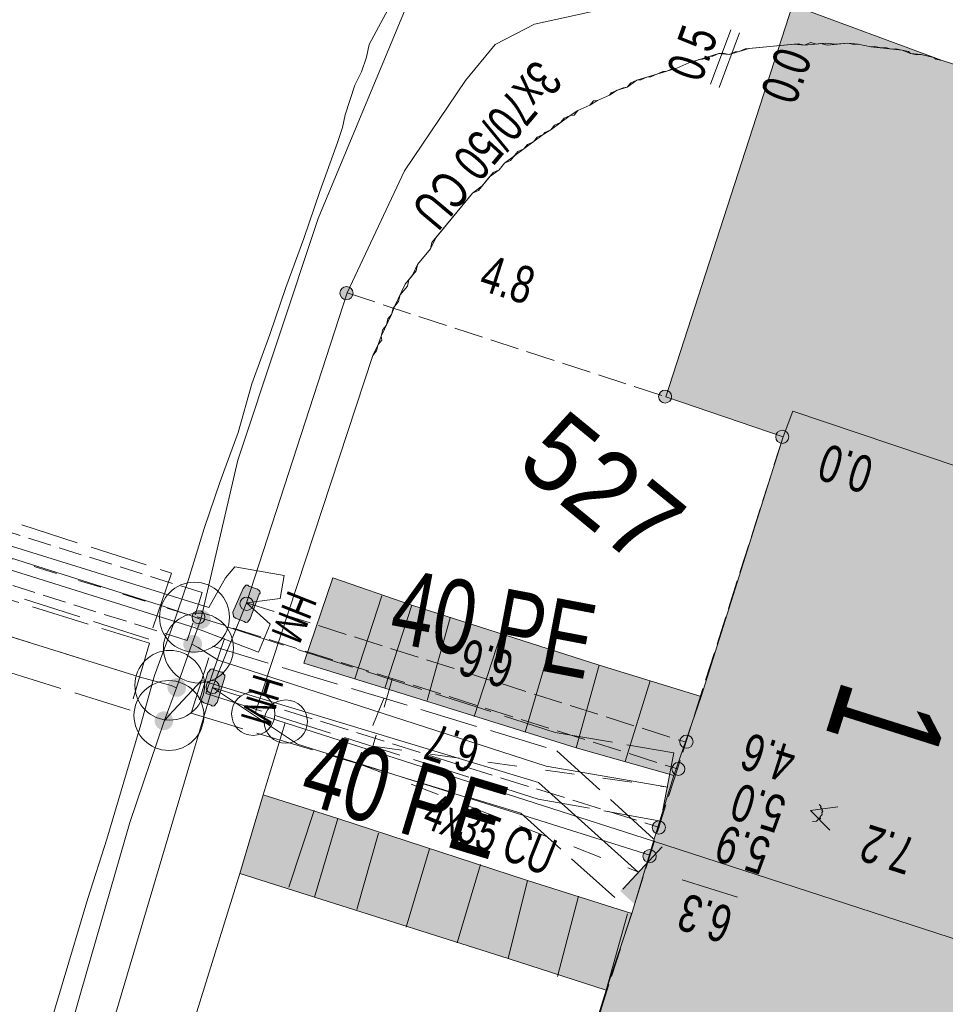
# Model space of a CAD drawing. Header units: metres. Extents: x -740 to 758, y -633 to 854.
# Tile 604 of 656: x 306 to 319, y -323 to -308. Entities that reach past the tile are written whole.
import ezdxf

# ---------------------------------------------------------------- set-up
doc = ezdxf.new("R2010")
doc.units = ezdxf.units.M
doc.header["$MEASUREMENT"] = 0
for name, pattern in [('333_125', [0.4576, 0.3328, -0.1248]), ('333_333', [0.6656, 0.3328, -0.3328]), ('416_125', [0.5408, 0.416, -0.1248]), ('416_416', [0.832, 0.416, -0.416]), ('832_208', [1.04, 0.832, -0.208])]:
    doc.linetypes.add(name, pattern=pattern)
for name, color, linetype in [('Grundkarte.LOVION', 7, 'Continuous'), ('Grundkarte_Text.LOVION', 7, 'Continuous'), ('Strom.LOVION', 7, 'Continuous'), ('StromBemass.LOVION', 7, 'Continuous'), ('Wasser.LOVION', 7, 'Continuous')]:
    doc.layers.add(name, color=color, linetype=linetype)
doc.styles.add('ERSTELLTER_STIL_1', font='arial.ttf')

msp = doc.modelspace()

# ---------------------------------------------------------------- hatches: boundary and pattern name
at = {"layer": 'Grundkarte.LOVION', "linetype": 'Continuous', "lineweight": 18}
for color, points in [(9, [(330.929, -322.259), (331.799, -319.366), (333.609, -313.691), (328.057, -311.929), (319.025, -309.029), (316.879, -308.234), (315.063, -313.85), (316.745, -314.424), (315.572, -318.145), (315.18, -319.276), (314.888, -320.221), (323.008, -322.856), (323.904, -319.931), (325.185, -320.338)]), (254, [(311.038, -318.026), (311.424, -316.836), (310.292, -316.444), (309.88, -317.667)]), (254, [(313.782, -318.881), (314.109, -317.696), (311.424, -316.836), (311.038, -318.026)]), (254, [(315.18, -319.276), (315.572, -318.145), (314.109, -317.696), (313.782, -318.881)]), (254, [(310.031, -321.021), (310.364, -319.895), (309.296, -319.556), (308.963, -320.682)]), (254, [(312.806, -321.903), (313.081, -320.782), (310.364, -319.895), (310.031, -321.021)]), (9, [(314.576, -321.257), (314.21, -322.356), (313.064, -326.045), (314.836, -326.64), (321.183, -328.679), (323.008, -322.856), (314.888, -320.221)]), (254, [(314.21, -322.356), (314.576, -321.257), (313.081, -320.782), (312.806, -321.903)])]:
    msp.add_hatch(color=color, dxfattribs=at).paths.add_polyline_path(points)
at = {"layer": 'Strom.LOVION', "linetype": 'Continuous', "lineweight": 13}
for points in [[(309.007, -316.599), (308.863, -316.938), (308.869, -316.997), (308.901, -317.023), (309.024, -317.071), (309.04, -317.084), (309.069, -317.081), (309.109, -317.033), (309.237, -316.68), (309.25, -316.664), (309.247, -316.635), (309.215, -316.608), (309.092, -316.561), (309.076, -316.548), (309.047, -316.551)], [(308.504, -317.801), (308.392, -318.167), (308.379, -318.183), (308.443, -318.236), (308.55, -318.27), (308.566, -318.283), (308.595, -318.28), (308.635, -318.232), (308.747, -317.866), (308.744, -317.837), (308.728, -317.824), (308.725, -317.794), (308.696, -317.797), (308.589, -317.763), (308.573, -317.75), (308.544, -317.753)], [(314.99, -319.901), (314.674, -320.907), (314.888, -320.975), (315.203, -319.969)]]:
    msp.add_hatch(color=7, dxfattribs=at).paths.add_polyline_path(points)
at = {"layer": 'StromBemass.LOVION', "linetype": 'Continuous', "lineweight": 13}
for points in [[(310.562, -312.421), (310.569, -312.412), (310.574, -312.401), (310.579, -312.39), (310.581, -312.379), (310.583, -312.367), (310.583, -312.355), (310.581, -312.344), (310.578, -312.332), (310.574, -312.321), (310.568, -312.311), (310.561, -312.302), (310.553, -312.293), (310.544, -312.286), (310.534, -312.279), (310.524, -312.274), (310.512, -312.271), (310.501, -312.269), (310.489, -312.268), (310.477, -312.269), (310.466, -312.271), (310.455, -312.275), (310.444, -312.28), (310.434, -312.286), (310.425, -312.293), (310.417, -312.302), (310.41, -312.312), (310.404, -312.322), (310.4, -312.333), (310.397, -312.344), (310.396, -312.356), (310.396, -312.368), (310.397, -312.38), (310.4, -312.391), (310.405, -312.402), (310.41, -312.412), (310.417, -312.422), (310.425, -312.43), (310.434, -312.438), (310.444, -312.444), (310.455, -312.449), (310.466, -312.453), (310.478, -312.455), (310.49, -312.455), (310.501, -312.455), (310.513, -312.452), (310.524, -312.449), (310.535, -312.444), (310.545, -312.437), (310.554, -312.43)], [(315.126, -313.905), (315.133, -313.895), (315.138, -313.885), (315.143, -313.874), (315.145, -313.863), (315.147, -313.851), (315.147, -313.84), (315.145, -313.828), (315.142, -313.817), (315.138, -313.806), (315.132, -313.796), (315.125, -313.787), (315.117, -313.778), (315.109, -313.771), (315.099, -313.765), (315.088, -313.76), (315.077, -313.756), (315.066, -313.754), (315.054, -313.753), (315.042, -313.754), (315.031, -313.756), (315.02, -313.76), (315.009, -313.765), (315, -313.771), (314.991, -313.779), (314.983, -313.787), (314.976, -313.797), (314.97, -313.807), (314.966, -313.818), (314.963, -313.829), (314.962, -313.84), (314.962, -313.852), (314.963, -313.864), (314.966, -313.875), (314.971, -313.886), (314.976, -313.896), (314.983, -313.905), (314.991, -313.914), (315, -313.921), (315.01, -313.927), (315.02, -313.932), (315.032, -313.936), (315.043, -313.938), (315.055, -313.939), (315.066, -313.938), (315.078, -313.936), (315.089, -313.932), (315.099, -313.927), (315.109, -313.921), (315.118, -313.913)], [(316.806, -314.482), (316.813, -314.472), (316.819, -314.462), (316.823, -314.451), (316.826, -314.439), (316.827, -314.428), (316.827, -314.416), (316.826, -314.404), (316.823, -314.393), (316.818, -314.382), (316.813, -314.372), (316.806, -314.362), (316.797, -314.354), (316.788, -314.346), (316.778, -314.34), (316.768, -314.335), (316.756, -314.331), (316.745, -314.329), (316.733, -314.328), (316.721, -314.329), (316.71, -314.331), (316.699, -314.335), (316.688, -314.34), (316.678, -314.346), (316.669, -314.354), (316.661, -314.363), (316.654, -314.372), (316.648, -314.382), (316.644, -314.393), (316.641, -314.405), (316.64, -314.417), (316.64, -314.428), (316.641, -314.44), (316.644, -314.452), (316.649, -314.462), (316.654, -314.473), (316.661, -314.482), (316.669, -314.491), (316.678, -314.498), (316.688, -314.505), (316.699, -314.51), (316.71, -314.513), (316.722, -314.515), (316.734, -314.516), (316.745, -314.515), (316.757, -314.513), (316.768, -314.509), (316.779, -314.504), (316.789, -314.498), (316.798, -314.49)], [(309.133, -316.876), (309.14, -316.866), (309.146, -316.856), (309.151, -316.845), (309.153, -316.833), (309.155, -316.821), (309.155, -316.809), (309.153, -316.797), (309.15, -316.786), (309.146, -316.774), (309.14, -316.764), (309.133, -316.754), (309.125, -316.745), (309.115, -316.738), (309.105, -316.731), (309.094, -316.726), (309.083, -316.723), (309.071, -316.72), (309.059, -316.72), (309.047, -316.72), (309.035, -316.723), (309.024, -316.727), (309.013, -316.732), (309.003, -316.738), (308.994, -316.746), (308.985, -316.755), (308.978, -316.764), (308.973, -316.775), (308.968, -316.786), (308.965, -316.798), (308.964, -316.81), (308.964, -316.822), (308.965, -316.834), (308.968, -316.845), (308.973, -316.856), (308.979, -316.867), (308.986, -316.877), (308.994, -316.885), (309.003, -316.893), (309.014, -316.899), (309.024, -316.904), (309.036, -316.908), (309.048, -316.91), (309.06, -316.911), (309.072, -316.91), (309.084, -316.908), (309.095, -316.904), (309.106, -316.899), (309.116, -316.893), (309.125, -316.885)], [(308.44, -317.067), (308.447, -317.057), (308.453, -317.047), (308.457, -317.036), (308.46, -317.025), (308.461, -317.013), (308.461, -317.002), (308.46, -316.99), (308.457, -316.979), (308.452, -316.968), (308.447, -316.958), (308.44, -316.949), (308.432, -316.94), (308.423, -316.933), (308.413, -316.927), (308.403, -316.922), (308.392, -316.918), (308.38, -316.916), (308.369, -316.915), (308.357, -316.916), (308.346, -316.918), (308.335, -316.922), (308.324, -316.927), (308.314, -316.933), (308.305, -316.941), (308.298, -316.949), (308.291, -316.959), (308.285, -316.969), (308.281, -316.98), (308.278, -316.991), (308.277, -317.002), (308.277, -317.014), (308.278, -317.025), (308.281, -317.037), (308.285, -317.047), (308.291, -317.058), (308.298, -317.067), (308.306, -317.075), (308.315, -317.083), (308.325, -317.089), (308.335, -317.094), (308.346, -317.097), (308.358, -317.1), (308.369, -317.1), (308.381, -317.1), (308.392, -317.097), (308.403, -317.094), (308.414, -317.089), (308.424, -317.082), (308.432, -317.075)], [(308.644, -318.068), (308.651, -318.059), (308.656, -318.048), (308.661, -318.037), (308.664, -318.026), (308.665, -318.014), (308.665, -318.002), (308.664, -317.99), (308.661, -317.979), (308.656, -317.968), (308.65, -317.957), (308.643, -317.948), (308.635, -317.939), (308.626, -317.932), (308.616, -317.925), (308.605, -317.92), (308.594, -317.917), (308.582, -317.915), (308.571, -317.914), (308.559, -317.915), (308.547, -317.917), (308.536, -317.921), (308.525, -317.926), (308.515, -317.932), (308.506, -317.94), (308.498, -317.948), (308.491, -317.958), (308.485, -317.968), (308.481, -317.979), (308.478, -317.991), (308.477, -318.003), (308.477, -318.014), (308.478, -318.026), (308.481, -318.038), (308.486, -318.049), (308.491, -318.059), (308.498, -318.069), (308.507, -318.077), (308.516, -318.085), (308.526, -318.091), (308.536, -318.096), (308.548, -318.1), (308.559, -318.102), (308.571, -318.103), (308.583, -318.102), (308.595, -318.1), (308.606, -318.096), (308.617, -318.091), (308.627, -318.084), (308.636, -318.077)], [(315.432, -318.853), (315.439, -318.843), (315.445, -318.833), (315.449, -318.822), (315.452, -318.81), (315.454, -318.798), (315.454, -318.787), (315.452, -318.775), (315.449, -318.763), (315.445, -318.752), (315.439, -318.742), (315.432, -318.732), (315.424, -318.723), (315.415, -318.716), (315.404, -318.71), (315.394, -318.705), (315.382, -318.701), (315.371, -318.699), (315.359, -318.698), (315.347, -318.699), (315.335, -318.701), (315.324, -318.705), (315.313, -318.71), (315.303, -318.716), (315.294, -318.724), (315.286, -318.733), (315.279, -318.742), (315.273, -318.753), (315.269, -318.764), (315.266, -318.775), (315.264, -318.787), (315.264, -318.799), (315.266, -318.811), (315.269, -318.822), (315.273, -318.833), (315.279, -318.844), (315.286, -318.853), (315.294, -318.862), (315.304, -318.87), (315.314, -318.876), (315.324, -318.881), (315.336, -318.885), (315.348, -318.887), (315.359, -318.888), (315.371, -318.887), (315.383, -318.885), (315.394, -318.881), (315.405, -318.876), (315.415, -318.869), (315.424, -318.862)], [(315.316, -319.243), (315.323, -319.234), (315.329, -319.223), (315.333, -319.212), (315.336, -319.201), (315.337, -319.19), (315.337, -319.178), (315.336, -319.166), (315.333, -319.155), (315.328, -319.144), (315.323, -319.134), (315.316, -319.124), (315.308, -319.116), (315.299, -319.109), (315.289, -319.102), (315.278, -319.097), (315.267, -319.094), (315.256, -319.092), (315.244, -319.091), (315.233, -319.092), (315.221, -319.094), (315.21, -319.098), (315.199, -319.103), (315.19, -319.109), (315.181, -319.116), (315.173, -319.125), (315.166, -319.134), (315.16, -319.145), (315.156, -319.156), (315.153, -319.167), (315.152, -319.178), (315.152, -319.19), (315.153, -319.202), (315.156, -319.213), (315.16, -319.224), (315.166, -319.234), (315.173, -319.243), (315.181, -319.252), (315.19, -319.259), (315.2, -319.266), (315.211, -319.271), (315.222, -319.274), (315.233, -319.276), (315.245, -319.277), (315.256, -319.276), (315.268, -319.274), (315.279, -319.27), (315.29, -319.265), (315.299, -319.259), (315.308, -319.252)], [(315.038, -320.084), (315.045, -320.075), (315.05, -320.064), (315.055, -320.053), (315.057, -320.042), (315.059, -320.03), (315.059, -320.018), (315.057, -320.006), (315.054, -319.995), (315.05, -319.984), (315.044, -319.974), (315.037, -319.964), (315.029, -319.955), (315.02, -319.948), (315.01, -319.942), (314.999, -319.937), (314.988, -319.933), (314.976, -319.931), (314.964, -319.93), (314.952, -319.931), (314.941, -319.933), (314.93, -319.937), (314.919, -319.942), (314.909, -319.948), (314.9, -319.956), (314.892, -319.964), (314.885, -319.974), (314.879, -319.985), (314.875, -319.996), (314.872, -320.007), (314.87, -320.019), (314.87, -320.031), (314.872, -320.042), (314.875, -320.054), (314.879, -320.065), (314.885, -320.075), (314.892, -320.085), (314.9, -320.094), (314.909, -320.101), (314.919, -320.107), (314.93, -320.112), (314.941, -320.116), (314.953, -320.118), (314.965, -320.119), (314.977, -320.118), (314.988, -320.116), (315, -320.112), (315.01, -320.107), (315.02, -320.101), (315.03, -320.093)], [(314.906, -320.495), (314.913, -320.485), (314.918, -320.474), (314.923, -320.463), (314.926, -320.452), (314.927, -320.44), (314.927, -320.428), (314.926, -320.416), (314.923, -320.405), (314.918, -320.394), (314.912, -320.383), (314.905, -320.374), (314.897, -320.365), (314.888, -320.357), (314.878, -320.351), (314.867, -320.346), (314.856, -320.342), (314.844, -320.34), (314.832, -320.339), (314.82, -320.34), (314.808, -320.342), (314.797, -320.346), (314.786, -320.351), (314.776, -320.358), (314.767, -320.365), (314.759, -320.374), (314.752, -320.384), (314.746, -320.394), (314.742, -320.405), (314.739, -320.417), (314.738, -320.429), (314.738, -320.441), (314.739, -320.452), (314.742, -320.464), (314.747, -320.475), (314.752, -320.485), (314.759, -320.495), (314.768, -320.504), (314.777, -320.511), (314.787, -320.518), (314.798, -320.523), (314.809, -320.526), (314.821, -320.529), (314.833, -320.529), (314.845, -320.528), (314.856, -320.526), (314.868, -320.522), (314.878, -320.517), (314.888, -320.511), (314.898, -320.503)], [(314.906, -320.495), (314.913, -320.485), (314.918, -320.474), (314.923, -320.463), (314.926, -320.452), (314.927, -320.44), (314.927, -320.428), (314.926, -320.416), (314.923, -320.405), (314.918, -320.394), (314.912, -320.383), (314.905, -320.374), (314.897, -320.365), (314.888, -320.357), (314.878, -320.351), (314.867, -320.346), (314.856, -320.342), (314.844, -320.34), (314.832, -320.339), (314.82, -320.34), (314.808, -320.342), (314.797, -320.346), (314.786, -320.351), (314.776, -320.358), (314.767, -320.365), (314.759, -320.374), (314.752, -320.384), (314.746, -320.394), (314.742, -320.405), (314.739, -320.417), (314.738, -320.429), (314.738, -320.441), (314.739, -320.452), (314.742, -320.464), (314.747, -320.475), (314.752, -320.485), (314.759, -320.495), (314.768, -320.504), (314.777, -320.511), (314.787, -320.518), (314.798, -320.523), (314.809, -320.526), (314.821, -320.529), (314.833, -320.529), (314.845, -320.528), (314.856, -320.526), (314.868, -320.522), (314.878, -320.517), (314.888, -320.511), (314.898, -320.503)]]:
    msp.add_hatch(color=7, dxfattribs=at).paths.add_polyline_path(points)
at = {"layer": 'Wasser.LOVION', "linetype": 'Continuous', "lineweight": 13}
for points in [[(308.511, -317.123), (308.521, -317.109), (308.529, -317.094), (308.535, -317.079), (308.539, -317.062), (308.541, -317.046), (308.541, -317.029), (308.539, -317.012), (308.535, -316.996), (308.528, -316.98), (308.52, -316.966), (308.51, -316.952), (308.499, -316.94), (308.486, -316.929), (308.472, -316.92), (308.456, -316.913), (308.44, -316.908), (308.424, -316.905), (308.407, -316.904), (308.39, -316.905), (308.374, -316.908), (308.358, -316.914), (308.343, -316.921), (308.328, -316.93), (308.316, -316.941), (308.304, -316.953), (308.294, -316.967), (308.286, -316.981), (308.28, -316.997), (308.276, -317.013), (308.274, -317.03), (308.274, -317.047), (308.276, -317.063), (308.28, -317.08), (308.287, -317.095), (308.295, -317.11), (308.305, -317.123), (308.316, -317.136), (308.329, -317.146), (308.343, -317.155), (308.359, -317.162), (308.375, -317.167), (308.391, -317.171), (308.408, -317.172), (308.425, -317.17), (308.441, -317.167), (308.457, -317.162), (308.472, -317.155), (308.486, -317.146), (308.499, -317.135)], [(308.513, -317.124), (308.523, -317.111), (308.531, -317.096), (308.538, -317.08), (308.542, -317.064), (308.544, -317.047), (308.544, -317.03), (308.541, -317.014), (308.537, -316.997), (308.531, -316.982), (308.523, -316.967), (308.513, -316.953), (308.501, -316.941), (308.488, -316.93), (308.474, -316.921), (308.459, -316.914), (308.443, -316.909), (308.426, -316.906), (308.409, -316.905), (308.393, -316.906), (308.376, -316.909), (308.36, -316.915), (308.345, -316.922), (308.331, -316.931), (308.318, -316.942), (308.306, -316.954), (308.297, -316.968), (308.288, -316.982), (308.282, -316.998), (308.278, -317.014), (308.276, -317.031), (308.276, -317.048), (308.278, -317.065), (308.283, -317.081), (308.289, -317.097), (308.297, -317.111), (308.307, -317.125), (308.319, -317.137), (308.332, -317.148), (308.346, -317.157), (308.361, -317.164), (308.377, -317.169), (308.394, -317.172), (308.41, -317.173), (308.427, -317.172), (308.444, -317.169), (308.46, -317.164), (308.475, -317.156), (308.489, -317.147), (308.502, -317.136)], [(308.387, -317.481), (308.396, -317.467), (308.404, -317.453), (308.41, -317.437), (308.414, -317.421), (308.416, -317.404), (308.416, -317.388), (308.414, -317.371), (308.41, -317.355), (308.404, -317.339), (308.396, -317.325), (308.386, -317.311), (308.375, -317.299), (308.362, -317.289), (308.347, -317.28), (308.332, -317.273), (308.316, -317.268), (308.3, -317.265), (308.283, -317.264), (308.267, -317.265), (308.25, -317.268), (308.235, -317.273), (308.219, -317.28), (308.205, -317.289), (308.193, -317.3), (308.181, -317.312), (308.171, -317.326), (308.163, -317.34), (308.157, -317.356), (308.153, -317.372), (308.151, -317.388), (308.151, -317.405), (308.153, -317.422), (308.158, -317.438), (308.164, -317.453), (308.172, -317.468), (308.182, -317.481), (308.193, -317.494), (308.206, -317.504), (308.22, -317.513), (308.235, -317.52), (308.251, -317.525), (308.268, -317.528), (308.284, -317.529), (308.301, -317.528), (308.317, -317.525), (308.333, -317.52), (308.348, -317.513), (308.362, -317.504), (308.375, -317.493)], [(308.39, -317.48), (308.4, -317.466), (308.408, -317.452), (308.414, -317.436), (308.418, -317.42), (308.42, -317.403), (308.42, -317.387), (308.418, -317.37), (308.413, -317.354), (308.407, -317.339), (308.399, -317.324), (308.389, -317.311), (308.378, -317.298), (308.365, -317.288), (308.351, -317.279), (308.336, -317.272), (308.32, -317.267), (308.303, -317.264), (308.287, -317.263), (308.27, -317.264), (308.254, -317.267), (308.238, -317.272), (308.223, -317.279), (308.209, -317.288), (308.196, -317.299), (308.185, -317.311), (308.175, -317.325), (308.167, -317.339), (308.161, -317.355), (308.157, -317.371), (308.155, -317.388), (308.155, -317.404), (308.157, -317.421), (308.161, -317.437), (308.167, -317.452), (308.175, -317.467), (308.185, -317.48), (308.197, -317.493), (308.21, -317.503), (308.224, -317.512), (308.239, -317.519), (308.255, -317.524), (308.271, -317.527), (308.288, -317.528), (308.304, -317.527), (308.321, -317.524), (308.337, -317.519), (308.352, -317.512), (308.366, -317.503), (308.378, -317.492)], [(308.16, -318.098), (308.169, -318.085), (308.177, -318.07), (308.184, -318.055), (308.188, -318.038), (308.19, -318.022), (308.19, -318.005), (308.188, -317.988), (308.183, -317.972), (308.177, -317.957), (308.169, -317.942), (308.159, -317.929), (308.148, -317.916), (308.135, -317.906), (308.121, -317.897), (308.105, -317.89), (308.089, -317.885), (308.073, -317.882), (308.056, -317.881), (308.04, -317.882), (308.023, -317.885), (308.007, -317.89), (307.992, -317.897), (307.978, -317.906), (307.965, -317.917), (307.954, -317.929), (307.944, -317.943), (307.936, -317.957), (307.93, -317.973), (307.926, -317.989), (307.924, -318.006), (307.924, -318.023), (307.926, -318.039), (307.93, -318.055), (307.936, -318.071), (307.945, -318.085), (307.954, -318.099), (307.966, -318.111), (307.979, -318.122), (307.993, -318.131), (308.008, -318.138), (308.024, -318.143), (308.041, -318.146), (308.057, -318.147), (308.074, -318.146), (308.09, -318.143), (308.106, -318.137), (308.121, -318.13), (308.135, -318.121), (308.148, -318.111)], [(308.161, -318.101), (308.171, -318.088), (308.179, -318.073), (308.185, -318.057), (308.189, -318.041), (308.191, -318.025), (308.191, -318.008), (308.189, -317.991), (308.185, -317.975), (308.179, -317.96), (308.171, -317.945), (308.161, -317.932), (308.149, -317.92), (308.136, -317.909), (308.122, -317.9), (308.107, -317.893), (308.091, -317.888), (308.075, -317.885), (308.058, -317.884), (308.041, -317.885), (308.025, -317.888), (308.009, -317.893), (307.994, -317.9), (307.98, -317.909), (307.967, -317.92), (307.956, -317.932), (307.946, -317.946), (307.938, -317.961), (307.932, -317.976), (307.928, -317.992), (307.926, -318.009), (307.926, -318.026), (307.928, -318.042), (307.932, -318.058), (307.938, -318.074), (307.947, -318.088), (307.956, -318.102), (307.968, -318.114), (307.981, -318.125), (307.995, -318.133), (308.01, -318.141), (308.026, -318.146), (308.042, -318.149), (308.059, -318.15), (308.076, -318.149), (308.092, -318.145), (308.108, -318.14), (308.123, -318.133), (308.137, -318.124), (308.15, -318.113)], [(307.976, -318.579), (307.986, -318.566), (307.993, -318.551), (308, -318.536), (308.004, -318.519), (308.006, -318.503), (308.006, -318.486), (308.003, -318.47), (307.999, -318.454), (307.993, -318.438), (307.985, -318.424), (307.975, -318.41), (307.964, -318.398), (307.951, -318.387), (307.937, -318.379), (307.922, -318.372), (307.906, -318.366), (307.89, -318.363), (307.873, -318.362), (307.856, -318.364), (307.84, -318.367), (307.824, -318.372), (307.809, -318.379), (307.795, -318.388), (307.782, -318.399), (307.771, -318.411), (307.761, -318.424), (307.753, -318.439), (307.747, -318.454), (307.743, -318.471), (307.741, -318.487), (307.741, -318.504), (307.743, -318.52), (307.747, -318.536), (307.754, -318.552), (307.762, -318.566), (307.772, -318.58), (307.783, -318.592), (307.796, -318.602), (307.81, -318.611), (307.825, -318.618), (307.841, -318.623), (307.857, -318.626), (307.874, -318.627), (307.89, -318.626), (307.907, -318.623), (307.923, -318.618), (307.938, -318.611), (307.952, -318.602), (307.964, -318.591)], [(307.976, -318.574), (307.985, -318.561), (307.993, -318.546), (307.999, -318.531), (308.003, -318.515), (308.005, -318.498), (308.005, -318.482), (308.003, -318.465), (307.999, -318.449), (307.993, -318.434), (307.985, -318.419), (307.975, -318.406), (307.964, -318.394), (307.951, -318.383), (307.937, -318.375), (307.922, -318.368), (307.906, -318.362), (307.89, -318.359), (307.873, -318.358), (307.857, -318.359), (307.84, -318.363), (307.825, -318.368), (307.81, -318.375), (307.796, -318.384), (307.783, -318.394), (307.772, -318.407), (307.762, -318.42), (307.754, -318.435), (307.748, -318.45), (307.744, -318.466), (307.742, -318.483), (307.742, -318.499), (307.744, -318.516), (307.748, -318.532), (307.754, -318.547), (307.762, -318.561), (307.772, -318.575), (307.784, -318.587), (307.796, -318.597), (307.81, -318.606), (307.825, -318.613), (307.841, -318.618), (307.857, -318.621), (307.874, -318.622), (307.891, -318.621), (307.907, -318.618), (307.923, -318.613), (307.938, -318.606), (307.952, -318.597), (307.964, -318.586)], [(315.147, -319.088), (315.011, -319.81), (315.387, -319.877), (315.523, -319.154)], [(314.919, -320.381), (314.411, -320.933), (314.687, -321.187), (315.195, -320.635)]]:
    msp.add_hatch(color=7, dxfattribs=at).paths.add_polyline_path(points)

# ---------------------------------------------------------------- linework, layer by layer
at = {"layer": 'Grundkarte.LOVION', "color": 8, "linetype": 'Continuous', "lineweight": 18}
for points in [[(333.609, -313.691), (328.057, -311.929), (319.025, -309.029), (316.879, -308.234), (298.772, -301.699), (298.25, -302.4), (295.746, -301.581), (293.392, -300.777), (288.63, -299.232), (286.243, -298.402), (283.862, -297.63), (281.54, -296.852), (279.127, -296.053), (276.746, -295.281), (274.392, -294.477), (271.979, -293.678), (269.87, -292.968), (269.786, -292.415), (269.836, -289.602), (269.956, -284.477), (350.03, -312.056)], [(333.609, -313.691), (328.057, -311.929), (319.025, -309.029), (316.879, -308.234), (298.772, -301.699), (298.25, -302.4), (295.746, -301.581), (293.392, -300.777), (288.63, -299.232), (286.243, -298.402), (283.862, -297.63), (281.54, -296.852), (279.127, -296.053), (276.746, -295.281), (274.392, -294.477), (271.979, -293.678), (269.87, -292.968), (269.786, -292.415), (269.836, -289.602), (269.956, -284.477), (350.03, -312.056)], [(306.047, -323.509), (306.782, -321.043), (307.053, -320.189), (307.542, -318.545), (307.74, -317.846), (307.996, -317.141), (308.226, -316.469), (308.45, -315.737), (308.68, -315.065), (308.936, -314.36), (309.134, -313.661), (309.39, -312.956), (309.62, -312.283), (309.876, -311.578), (310.106, -310.906), (310.362, -310.201), (310.43, -309.987), (310.471, -309.806), (310.607, -309.379), (310.706, -309.192), (310.774, -308.978), (310.816, -308.797), (311.315, -307.861)], [(316.879, -308.234), (319.025, -309.029), (318.935, -309.008), (318.902, -308.982), (318.721, -308.94), (318.663, -308.946), (318.572, -308.925), (318.54, -308.899), (318.358, -308.858), (318.3, -308.863), (318.209, -308.843), (318.151, -308.848), (318.06, -308.828), (318.001, -308.833), (317.82, -308.792), (317.761, -308.798), (317.671, -308.777), (317.378, -308.806), (317.287, -308.785), (317.229, -308.791), (317.138, -308.77), (317.053, -308.808), (316.962, -308.787), (316.201, -308.862), (316.116, -308.899), (316.058, -308.905), (315.973, -308.943), (315.882, -308.922), (315.823, -308.928), (315.738, -308.966), (315.68, -308.972), (315.595, -309.01), (315.536, -309.015), (315.451, -309.053), (315.393, -309.059), (315.223, -309.135), (315.164, -309.14), (315.079, -309.178), (315.021, -309.184), (314.851, -309.26), (314.792, -309.265), (314.707, -309.303), (314.649, -309.309), (314.564, -309.347), (314.511, -309.411), (314.453, -309.417), (314.283, -309.492), (314.256, -309.525), (314.086, -309.6), (314.028, -309.606), (313.975, -309.67), (313.805, -309.746), (313.752, -309.81), (313.694, -309.816), (313.609, -309.854), (313.556, -309.918), (313.471, -309.956), (313.418, -310.02), (313.333, -310.058), (313.307, -310.09), (313.222, -310.128), (313.169, -310.193), (313.084, -310.23), (313.031, -310.295), (312.946, -310.333), (312.84, -310.461), (312.755, -310.499), (312.676, -310.595), (312.591, -310.633), (312.38, -310.89), (312.295, -310.928), (311.714, -311.635), (311.693, -311.726), (311.508, -311.951), (311.488, -312.042), (311.382, -312.17), (311.361, -312.261), (311.256, -312.389), (311.235, -312.48), (311.156, -312.576), (311.135, -312.667), (311.082, -312.731), (311.061, -312.822), (311.009, -312.886), (310.988, -312.977), (310.994, -313.036), (310.941, -313.1), (310.92, -313.191), (310.867, -313.255), (309.182, -318.385), (309.609, -318.521), (309.296, -319.556), (308.963, -320.682), (307.816, -324.371)], [(316.879, -308.234), (319.025, -309.029), (318.902, -308.982), (318.721, -308.94), (318.572, -308.925), (318.449, -308.878), (318.001, -308.833), (317.82, -308.792), (317.671, -308.777), (317.495, -308.794), (317.346, -308.779), (317.053, -308.808), (316.904, -308.793), (316.26, -308.856), (315.973, -308.943), (315.823, -308.928), (315.393, -309.059), (315.223, -309.135), (314.649, -309.309), (314.511, -309.411), (314.368, -309.455), (314.256, -309.525), (314.086, -309.6), (313.975, -309.67), (313.805, -309.746), (313.694, -309.816), (313.418, -310.02), (313.307, -310.09), (312.755, -310.499), (312.676, -310.595), (312.538, -310.697), (312.433, -310.826), (312.295, -310.928), (311.767, -311.571), (311.693, -311.726), (311.508, -311.951), (311.435, -312.106), (311.329, -312.234), (311.182, -312.544), (311.135, -312.667), (310.988, -312.977), (310.941, -313.1), (310.867, -313.255), (309.182, -318.385), (309.609, -318.521), (309.296, -319.556), (308.963, -320.682), (307.816, -324.371)], [(323.008, -322.856), (314.888, -320.221), (309.609, -318.521), (309.182, -318.385), (310.867, -313.255), (310.941, -313.1), (310.988, -312.977), (311.135, -312.667), (311.182, -312.544), (311.329, -312.234), (311.435, -312.106), (311.508, -311.951), (311.693, -311.726), (311.767, -311.571), (312.295, -310.928), (312.433, -310.826), (312.538, -310.697), (312.676, -310.595), (312.755, -310.499), (313.307, -310.09), (313.418, -310.02), (313.694, -309.816), (313.805, -309.746), (313.975, -309.67), (314.086, -309.6), (314.256, -309.525), (314.368, -309.455), (314.511, -309.411), (314.649, -309.309), (315.223, -309.135), (315.393, -309.059), (315.823, -308.928), (315.973, -308.943), (316.26, -308.856), (316.904, -308.793), (317.053, -308.808), (317.346, -308.779), (317.495, -308.794), (317.671, -308.777), (317.82, -308.792), (318.001, -308.833), (318.449, -308.878), (318.572, -308.925), (318.721, -308.94), (318.902, -308.982), (319.025, -309.029), (328.057, -311.929)], [(310.292, -316.444), (309.88, -317.667)], [(314.109, -317.696), (313.782, -318.881)], [(309.296, -319.556), (308.963, -320.682)], [(313.081, -320.782), (312.806, -321.903)]]:
    msp.add_lwpolyline(points, dxfattribs=at)
for points in [[(330.929, -322.259), (325.185, -320.338), (323.904, -319.931), (323.008, -322.856), (314.888, -320.221), (315.18, -319.276), (315.572, -318.145), (316.745, -314.424), (315.063, -313.85), (316.879, -308.234), (319.025, -309.029), (328.057, -311.929), (333.609, -313.691), (331.799, -319.366)], [(309.296, -319.556), (309.609, -318.521), (314.888, -320.221), (323.008, -322.856), (324.23, -323.268), (338.638, -327.948), (337.238, -333.582), (324.14, -329.602), (322.891, -329.222), (322.4, -329.033), (321.183, -328.679), (314.836, -326.64), (313.064, -326.045), (307.816, -324.371), (308.963, -320.682)], [(314.576, -321.257), (314.888, -320.221), (323.008, -322.856), (321.183, -328.679), (314.836, -326.64), (313.064, -326.045), (314.21, -322.356)]]:
    msp.add_lwpolyline(points, close=True, dxfattribs=at)
at = {"layer": 'Grundkarte.LOVION', "color": 251, "linetype": 'Continuous', "lineweight": 13}
for points in [[(316.745, -314.424), (315.063, -313.85), (316.879, -308.234), (319.025, -309.029), (328.057, -311.929), (326.242, -317.545), (324.864, -317.059), (324.985, -316.781), (316.886, -314.056)], [(311.038, -318.026), (309.88, -317.667), (310.292, -316.444), (311.424, -316.836)], [(313.782, -318.881), (311.038, -318.026), (311.424, -316.836), (314.109, -317.696)], [(315.18, -319.276), (313.782, -318.881), (314.109, -317.696), (315.572, -318.145)], [(310.031, -321.021), (308.963, -320.682), (309.296, -319.556), (310.364, -319.895)], [(312.806, -321.903), (310.031, -321.021), (310.364, -319.895), (313.081, -320.782)], [(314.21, -322.356), (312.806, -321.903), (313.081, -320.782), (314.576, -321.257)]]:
    msp.add_lwpolyline(points, close=True, dxfattribs=at)
at = {"layer": 'Grundkarte.LOVION', "color": 253, "linetype": 'Continuous', "lineweight": 18}
msp.add_lwpolyline([(307.816, -324.371), (308.963, -320.682), (309.296, -319.556), (309.609, -318.521), (309.182, -318.385), (310.867, -313.255), (310.941, -313.1), (310.988, -312.977), (311.135, -312.667), (311.182, -312.544), (311.329, -312.234), (311.435, -312.106), (311.508, -311.951), (311.693, -311.726), (311.767, -311.571), (312.295, -310.928), (312.433, -310.826), (312.538, -310.697), (312.676, -310.595), (312.755, -310.499), (313.307, -310.09), (313.418, -310.02), (313.694, -309.816), (313.805, -309.746), (313.975, -309.67), (314.086, -309.6), (314.256, -309.525), (314.368, -309.455), (314.511, -309.411), (314.649, -309.309), (315.223, -309.135), (315.393, -309.059), (315.823, -308.928), (315.973, -308.943), (316.26, -308.856), (316.904, -308.793), (317.053, -308.808), (317.346, -308.779), (317.495, -308.794), (317.671, -308.777), (317.82, -308.792), (318.001, -308.833), (318.449, -308.878), (318.572, -308.925), (318.721, -308.94), (318.902, -308.982), (319.025, -309.029), (328.057, -311.929)], dxfattribs=at)
at = {"layer": 'Grundkarte.LOVION', "color": 251, "linetype": 'Continuous', "lineweight": 13}
for points in [[(310.997, -316.7), (310.611, -317.891)], [(311.974, -317.018), (311.647, -318.203)], [(312.705, -317.243), (312.319, -318.433)], [(313.405, -317.44), (313.051, -318.657)], [(314.841, -317.92), (314.481, -319.079)], [(315.525, -318.267), (315.572, -318.145)], [(310.027, -319.78), (309.662, -320.88)], [(310.946, -320.104), (310.639, -321.198)], [(311.677, -320.328), (311.344, -321.454)], [(312.408, -320.552), (312.075, -321.678)], [(313.812, -321.006), (313.511, -322.159)], [(314.517, -321.262), (314.21, -322.356)]]:
    msp.add_lwpolyline(points, dxfattribs=at)
at = {"layer": 'Grundkarte.LOVION', "color": 9, "linetype": 'Continuous', "lineweight": 18}
for centre in [(309.153, -318.393), (309.619, -318.504)]:
    msp.add_circle(centre, 0.31, dxfattribs=at)
at = {"layer": 'Strom.LOVION', "color": 150, "linetype": 'Continuous', "lineweight": 18}
msp.add_lwpolyline([(299.647, -368.085), (299.81, -366.576), (299.864, -365.167), (300.447, -360.396), (300.548, -352.967), (302.251, -341.658), (303.917, -334.52), (304.383, -332.48), (304.911, -330.329), (308.569, -318.016), (309.056, -316.801), (310.499, -312.36), (311.318, -310.61), (312.196, -309.312), (312.619, -308.798), (313.181, -308.507), (314.296, -308.265), (314.693, -307.191), (303.738, -303.519), (299.828, -302.216), (298.022, -307.329)], dxfattribs=at)
at = {"layer": 'Strom.LOVION', "color": 5, "linetype": 'Continuous', "lineweight": 18}
for points in [[(297.04, -314.518), (297.501, -314.547), (297.817, -313.999), (298.353, -314.035), (308.308, -317.155), (309.229, -317.509), (309.397, -317.108), (309.056, -316.801), (309.538, -316.739), (309.594, -316.409), (308.888, -316.286), (308.756, -316.446), (308.516, -316.869), (298.457, -313.744), (297.406, -313.418)], [(308.569, -318.016), (309.787, -318.828), (314.834, -320.419)]]:
    msp.add_lwpolyline(points, dxfattribs=at)
at = {"layer": 'Strom.LOVION', "color": 7, "linetype": '333_125', "lineweight": 13}
msp.add_lwpolyline([(308.422, -316.656), (308.208, -317.342), (298.282, -314.219), (298.512, -313.547)], close=True, dxfattribs=at)
at = {"layer": 'Strom.LOVION', "color": 9, "linetype": '333_333', "lineweight": 18}
msp.add_lwpolyline([(298.397, -313.883), (308.323, -317.006)], dxfattribs=at)
at = {"layer": 'Strom.LOVION', "color": 7, "linetype": 'Continuous', "lineweight": 13}
for points in [[(309.007, -316.599), (309.047, -316.551), (309.076, -316.548), (309.092, -316.561), (309.215, -316.608), (309.247, -316.635), (309.25, -316.664), (309.237, -316.68), (309.109, -317.033), (309.069, -317.081), (309.04, -317.084), (309.024, -317.071), (308.901, -317.023), (308.869, -316.997), (308.863, -316.938)], [(308.504, -317.801), (308.544, -317.753), (308.573, -317.75), (308.589, -317.763), (308.696, -317.797), (308.725, -317.794), (308.728, -317.824), (308.744, -317.837), (308.747, -317.866), (308.635, -318.232), (308.595, -318.28), (308.566, -318.283), (308.55, -318.27), (308.443, -318.236), (308.379, -318.183), (308.392, -318.167)]]:
    msp.add_lwpolyline(points, close=True, dxfattribs=at)
at = {"layer": 'StromBemass.LOVION', "color": 7, "linetype": 'Continuous', "lineweight": 13}
for points in [[(315.704, -309.368), (315.997, -308.586)], [(315.827, -309.415), (316.12, -308.633)], [(317.166, -319.939), (317.225, -319.934), (317.238, -319.918), (317.251, -319.901), (317.264, -319.885), (317.28, -319.899), (317.277, -319.869), (317.291, -319.853), (317.304, -319.837), (317.301, -319.808), (317.314, -319.792), (317.298, -319.779), (317.311, -319.763), (317.279, -319.736), (317.292, -319.72), (317.26, -319.694)], [(317.415, -320.063), (317.136, -319.78), (317.529, -319.726)], [(316.089, -321.02), (315.297, -320.772)]]:
    msp.add_lwpolyline(points, dxfattribs=at)
at = {"layer": 'StromBemass.LOVION', "color": 7, "linetype": '416_125', "lineweight": 13}
for points in [[(310.499, -312.36), (315.063, -313.85)], [(316.745, -314.424), (315.23, -319.183), (313.05, -326.061)], [(309.056, -316.801), (315.355, -318.801)], [(308.352, -317.003), (315.23, -319.183)], [(308.569, -318.016), (314.972, -320.021)]]:
    msp.add_lwpolyline(points, dxfattribs=at)
at = {"layer": 'StromBemass.LOVION', "color": 7, "linetype": 'Continuous', "lineweight": 13}
for centre, radius in [((310.489, -312.362), 0.0938), ((315.054, -313.846), 0.0927), ((316.733, -314.422), 0.0939), ((309.059, -316.815), 0.0957), ((308.369, -317.008), 0.0924), ((308.571, -318.008), 0.0944), ((315.359, -318.793), 0.0948), ((315.244, -319.184), 0.093), ((314.965, -320.024), 0.0945), ((314.832, -320.434), 0.0949), ((314.832, -320.434), 0.0949)]:
    msp.add_circle(centre, radius, dxfattribs=at)
at = {"layer": 'Wasser.LOVION', "color": 150, "linetype": 'Continuous', "lineweight": 18}
for points in [[(312.161, -305.784), (312.029, -306.24), (311.759, -307.257), (310.084, -311.292), (308.931, -314.759), (308.4, -317.043), (308.272, -317.395), (308.053, -318.023), (307.878, -318.498), (307.384, -319.95), (306.689, -322.368), (305.061, -328.083), (304.774, -328.924), (304.515, -329.6), (304.346, -330.592), (304.023, -332.13), (303.93, -332.539), (303.373, -335.15), (303.222, -336.022), (302.836, -338.424), (301.87, -344.119), (300.887, -349.934)], [(308.4, -317.043), (308.323, -317.006), (307.818, -316.834), (302.71, -315.22), (297.286, -313.401)], [(308.053, -318.023), (307.975, -317.986), (307.535, -317.866), (296.91, -314.546)], [(308.272, -317.395), (308.366, -317.445), (308.649, -317.624), (313.35, -319.145), (315.093, -319.447)], [(307.878, -318.498), (307.944, -318.417), (308.412, -317.914), (313.239, -319.377), (314.665, -320.657)]]:
    msp.add_lwpolyline(points, dxfattribs=at)
at = {"layer": 'Wasser.LOVION', "color": 7, "linetype": '832_208', "lineweight": 13}
for points in [[(297.127, -313.889), (297.432, -312.928), (302.869, -314.731), (307.98, -316.375), (307.659, -317.322), (302.564, -315.692)], [(296.764, -315.018), (297.056, -314.073), (307.665, -317.381), (307.389, -318.339)], [(315.178, -318.952), (314.993, -319.93), (313.233, -319.615), (308.474, -318.1), (308.795, -317.152), (313.479, -318.659)], [(315.014, -320.298), (314.332, -321.029), (312.987, -319.816), (308.266, -318.386), (308.571, -317.425), (313.505, -318.923)]]:
    msp.add_lwpolyline(points, close=True, dxfattribs=at)
at = {"layer": 'Wasser.LOVION', "color": 252, "linetype": '416_416', "lineweight": 18}
for points in [[(307.535, -317.866), (296.91, -314.546)], [(311.144, -317.898), (310.868, -318.856), (315.093, -319.447)], [(311.023, -318.175), (310.641, -319.1), (314.665, -320.657)]]:
    msp.add_lwpolyline(points, dxfattribs=at)
at = {"layer": 'Wasser.LOVION', "color": 7, "linetype": 'Continuous', "lineweight": 13}
for centre, radius in [((308.312, -317.007), 0.501), ((308.368, -317.451), 0.501), ((307.957, -317.984), 0.5), ((307.945, -318.418), 0.501)]:
    msp.add_circle(centre, radius, dxfattribs=at)

# ---------------------------------------------------------------- texts
at = {"layer": 'Grundkarte_Text.LOVION', "color": 7, "linetype": 'Continuous', "lineweight": 13, "insert": (312.884, -314.864), "char_height": 1.12434, "attachment_point": 7, "rotation": 320.5841, "style": 'ERSTELLTER_STIL_1'}
msp.add_mtext('{\\A1;\\W0.89448x;527}', dxfattribs=at)
at = {"layer": 'Grundkarte_Text.LOVION', "color": 8, "linetype": 'Continuous', "lineweight": 18, "insert": (317.61, -317.86), "char_height": 1.60081, "attachment_point": 7, "rotation": 252.4295, "style": 'ERSTELLTER_STIL_1'}
msp.add_mtext('{\\A1;\\W0.71561x;1}', dxfattribs=at)
at = {"layer": 'Strom.LOVION', "color": 150, "linetype": 'Continuous', "lineweight": 18, "insert": (313.199, -308.986), "char_height": 0.53354, "attachment_point": 7, "rotation": 229.9816, "style": 'ERSTELLTER_STIL_1'}
msp.add_mtext('{\\A1;\\W0.71558x;3x70/50 CU}', dxfattribs=at)
at = {"layer": 'Strom.LOVION', "color": 7, "linetype": 'Continuous', "lineweight": 13, "attachment_point": 7, "style": 'ERSTELLTER_STIL_1'}
for s, insert, char_height, rotation in [('{\\A1;\\W0.71559x;HM}', (309.661, -316.602), 0.44463, 248.2495), ('{\\A1;\\W0.71563x;HM}', (309.167, -317.801), 0.44459, 253.2428)]:
    msp.add_mtext(s, dxfattribs=dict(at, insert=insert, char_height=char_height, rotation=rotation))
at = {"layer": 'Strom.LOVION', "color": 5, "linetype": 'Continuous', "lineweight": 18, "insert": (311.544, -320.012), "char_height": 0.53353, "attachment_point": 7, "rotation": 338.2487, "style": 'ERSTELLTER_STIL_1'}
msp.add_mtext('{\\A1;\\W0.66789x;4x35 CU }', dxfattribs=at)
at = {"layer": 'StromBemass.LOVION', "color": 7, "linetype": 'Continuous', "lineweight": 13, "attachment_point": 7, "style": 'ERSTELLTER_STIL_1'}
for s, insert, char_height, rotation in [('{\\A1;\\W0.71555x;0.5}', (315.575, -309.361), 0.53356, 70.2416), ('{\\A1;\\W0.71555x;0.0}', (316.923, -309.685), 0.53356, 70.2416), ('{\\A1;\\W0.71554x;4.8}', (312.362, -312.314), 0.53357, 342.2445), ('{\\A1;\\W0.71558x;0.0}', (318.076, -314.73), 0.53355, 162.2436), ('{\\A1;\\W0.71558x;6.6}', (312.928, -317.524), 0.53355, 162.2436), ('{\\A1;\\W0.71559x;6.7}', (312.44, -318.739), 0.53355, 162.2436), ('{\\A1;\\W0.71559x;4.6}', (316.967, -318.876), 0.53355, 162.2436), ('{\\A1;\\W0.71559x;5.0}', (316.823, -319.596), 0.53355, 162.2436), ('{\\A1;\\W0.71558x;5.9}', (316.602, -320.194), 0.53355, 162.2436), ('{\\A1;\\W0.71559x;7.2}', (318.675, -320.199), 0.53355, 162.2436), ('{\\A1;\\W0.71559x;6.3}', (316.063, -321.178), 0.53355, 162.2436)]:
    msp.add_mtext(s, dxfattribs=dict(at, insert=insert, char_height=char_height, rotation=rotation))
at = {"layer": 'Wasser.LOVION', "color": 150, "linetype": 'Continuous', "lineweight": 18, "attachment_point": 7, "style": 'ERSTELLTER_STIL_1'}
for s, insert, char_height, rotation in [('{\\A1;\\W0.71556x;40 PE}', (311.067, -317.371), 1.0671, 349.2439), ('{\\A1;\\W0.71557x;40 PE}', (309.773, -319.666), 1.06709, 343.2439)]:
    msp.add_mtext(s, dxfattribs=dict(at, insert=insert, char_height=char_height, rotation=rotation))
at = {"layer": 'Wasser.LOVION', "color": 94, "linetype": 'Continuous', "lineweight": 18, "insert": (318.37, -323.976), "char_height": 2.48982, "attachment_point": 7, "rotation": 320.5851, "style": 'ERSTELLTER_STIL_1'}
msp.add_mtext('{\\A1;\\W0.71562x;W}', dxfattribs=at)

doc.saveas('drawing.dxf')
